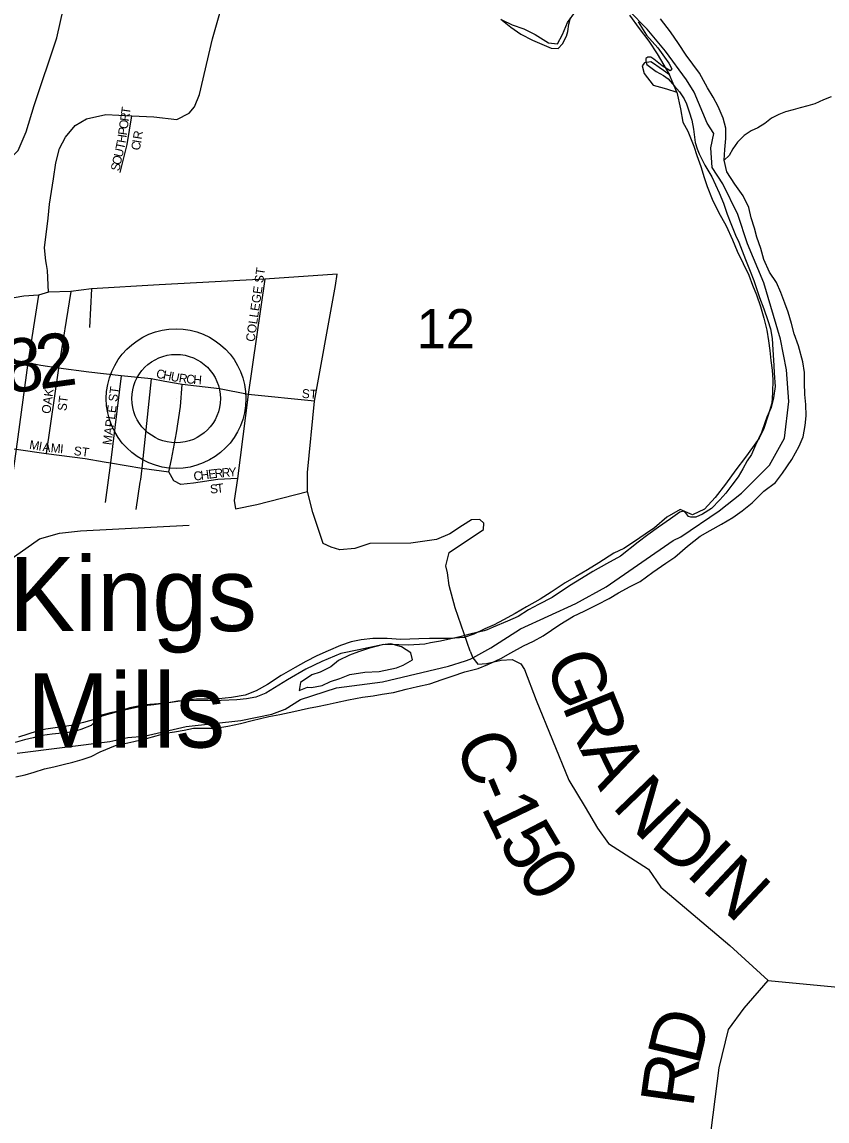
# Model space of a CAD drawing. Extents: x 1310247 to 1664935, y 284496 to 704931.
# Drawn here: x 1473230 to 1477757, y 494434 to 500619 of the extents above; entities that cross this region are included whole.
import ezdxf

# ---------------------------------------------------------------- set-up
doc = ezdxf.new("R2010")
doc.units = 0
for name, color, linetype in [('GM_P_State_Location', 7, 'Continuous'), ('GM_X_Adjacent_County', 7, 'Continuous'), ('GM_X_City_Street', 7, 'Continuous'), ('GM_X_County', 7, 'Continuous'), ('GM_X_County_Road_Text', 7, 'Continuous'), ('GM_X_County_Subdivision_Text', 7, 'Continuous'), ('GM_X_Interstate_Route', 7, 'Continuous'), ('GM_X_Major_River_Text', 7, 'Continuous'), ('GM_X_Minor_River_Text', 7, 'Continuous'), ('GM_X_State_Location', 7, 'Continuous'), ('GM_X_Township_Road', 7, 'Continuous'), ('GM_X_Township_Subdivision', 7, 'Continuous'), ('GM_X_Unincorporated', 7, 'Continuous'), ('GM_X_US_Location', 7, 'Continuous')]:
    doc.layers.add(name, color=color, linetype=linetype)

msp = doc.modelspace()

# ---------------------------------------------------------------- linework, layer by layer
at = {"layer": 'GM_X_Adjacent_County'}
msp.add_lwpolyline([(1473202.1, 496503.4), (1473723.4, 496569.4), (1473825.5, 496592.7), (1473916.5, 496599), (1474153.5, 496653.5), (1474461, 496688.6), (1474633.9, 496724), (1474709.8, 496752.6), (1474796.5, 496806.9), (1474997.9, 496871.9), (1475257.6, 496905.8), (1475627.9, 496994.2), (1475724.7, 497023.5), (1475751.2, 497033.5), (1475765, 497041), (1475866.3, 497096.1), (1476033.2, 497204.6), (1476343.7, 497347.1), (1476515.8, 497439.4), (1476893, 497700), (1476935.1, 497721.1), (1477150.2, 497867), (1477277.3, 497966.6), (1477433.8, 498125.5), (1477518.2, 498277), (1477543.5, 498483.3), (1477529.8, 498662.2), (1477495.5, 498833.1), (1477401.6, 499150), (1477309.7, 499370.3), (1477255.8, 499535.6), (1477171.9, 499708.4), (1477111, 499799.7), (1477104.1, 499910.7), (1477120.2, 499991.9), (1477083, 500050.1), (1477010.8, 500222.9), (1476967.9, 500294), (1476849.1, 500455.2), (1476746.6, 500578.6), (1476642.4, 500682.6)], dxfattribs=at)
at = {"layer": 'GM_X_City_Street'}
msp.add_line((1476912.1, 500223.7), (1476870.9, 500321.1), dxfattribs=at)
for points in [[(1475929.2, 500630.5), (1475986.7, 500603), (1476052.3, 500579.3), (1476115.7, 500547.7), (1476190.8, 500501.7), (1476240.9, 500496.5), (1476270.3, 500547.8), (1476298.2, 500615.3), (1476344, 500680.3)], [(1473808.6, 496558), (1473859.1, 496570.8), (1473929.8, 496587.1), (1473984.4, 496601.8), (1474037, 496616.5), (1474087.4, 496625.2), (1474141.8, 496633.9), (1474194.3, 496644.6), (1474250.5, 496645.2), (1474318.8, 496645.5), (1474387.3, 496655.8), (1474458, 496672.1), (1474524.6, 496688.5), (1474617.5, 496710.2), (1474680.1, 496722.7), (1474758.8, 496738.7), (1474841.6, 496756.7), (1474892, 496767.5), (1474946.5, 496778.1), (1474997, 496788.9), (1475065.6, 496805.2), (1475144.3, 496819.3), (1475204.7, 496827.8), (1475255.1, 496836.6), (1475319.6, 496845), (1475390.4, 496865.3), (1475455, 496879.7), (1475523.6, 496894), (1475592.5, 496918.3), (1475649.2, 496937), (1475720.1, 496961.3), (1475794.8, 496981.4), (1475849.6, 497004.1), (1475922.7, 497036.4), (1475979.8, 497069), (1476051, 497107.3), (1476105.9, 497134), (1476160.9, 497164.7), (1476254.9, 497228.5), (1476332.4, 497274.7), (1476391.3, 497303.3), (1476466.6, 497341.5), (1476531.7, 497374), (1476584.7, 497406.7), (1476649.8, 497441.2), (1476706.8, 497469.8), (1476778.4, 497522.1), (1476849.9, 497572.5), (1476901, 497607.3), (1476972.9, 497669.6), (1477044.6, 497726), (1477099.6, 497756.7), (1477164.8, 497793.1), (1477228, 497829.6), (1477281.1, 497868.4), (1477336.5, 497913.1), (1477402.4, 497977.6), (1477467.9, 498028.1), (1477507.4, 498079.3), (1477559.6, 498156.1), (1477601.7, 498231.3), (1477623.1, 498284.8), (1477634.8, 498348.7), (1477640.2, 498402.7), (1477637.8, 498466.9), (1477633.3, 498523.1), (1477630.9, 498587.3), (1477630.4, 498645.5), (1477621.9, 498705.8), (1477596.2, 498796.7), (1477571.8, 498863.5), (1477557.3, 498922), (1477538.8, 498986.6), (1477520.1, 499037.2), (1477497.5, 499095.9), (1477472.9, 499152.6), (1477434.3, 499211.7), (1477402, 499282.7), (1477385.5, 499343.2), (1477363, 499407.9), (1477350.3, 499458.4), (1477331.7, 499517), (1477317.2, 499575.5), (1477286.7, 499640.4), (1477238.2, 499705.7), (1477193.8, 499775), (1477179.5, 499841.5), (1477183.1, 499901.6), (1477188.7, 499963.6), (1477188.2, 500021.7), (1477173.6, 500078.2), (1477145.1, 500143.1), (1477116.4, 500195.9), (1477085.6, 500248.8), (1477039.6, 500330.1), (1477002.7, 500381.2), (1476965.9, 500432.2), (1476921.4, 500497.5), (1476876.9, 500562.7), (1476820.6, 500636.3)], [(1476646.5, 500656.7), (1476700.8, 500581.2), (1476755.2, 500511.6), (1476801.5, 500440.3), (1476870.9, 500321.1)], [(1476870.9, 500321.1), (1476837.4, 500346), (1476813.8, 500362.6), (1476782.3, 500385.5), (1476766.4, 500393.9), (1476730.1, 500388.8), (1476717.6, 500371), (1476728.6, 500328.7), (1476779.1, 500263.3), (1476821, 500252.2), (1476854.9, 500243.3), (1476912.1, 500223.7)], [(1476912.1, 500223.7), (1476934, 500130.3), (1476946.2, 500055.8), (1476975, 500005), (1477008.9, 499920), (1477025.6, 499867.4), (1477048.1, 499804.7), (1477066.6, 499744.1), (1477083.3, 499693.6), (1477111.6, 499620.7), (1477147.8, 499547.6), (1477190.1, 499472.4), (1477226.2, 499393.3), (1477252.6, 499328.5), (1477284.9, 499259.5), (1477317.4, 499194.6), (1477338, 499137.9), (1477360.7, 499083.2), (1477383.1, 499018.5), (1477401.4, 498951.9), (1477419.8, 498885.3), (1477428.3, 498825), (1477434.9, 498770.7), (1477441.5, 498714.4), (1477448.1, 498660.1), (1477452.7, 498605.8), (1477450.9, 498533.7), (1477447.3, 498473.7), (1477425.5, 498406.1), (1477401.5, 498330.5), (1477376, 498277), (1477338.5, 498223.8), (1477299, 498170.7), (1477244.9, 498097.8), (1477186.6, 498017.1), (1477128.5, 497942.4), (1477068.6, 497877.7), (1477001.5, 497845.3), (1476932, 497875.1), (1476856.7, 497832.9), (1476786.9, 497772.5), (1476733.7, 497735.8), (1476674.4, 497695.2), (1476615.2, 497656.5), (1476558.3, 497629.9), (1476474.6, 497575.9), (1476409.4, 497535.4), (1476346.2, 497498.9), (1476285, 497462.3), (1476205.4, 497410.2), (1476144.2, 497371.6), (1476066.7, 497327.5), (1476003.6, 497291), (1475938.4, 497254.5), (1475885.5, 497225.8), (1475832.7, 497203), (1475771.7, 497174.5), (1475717, 497155.8), (1475638.6, 497149.7), (1475576.4, 497149.3), (1475522.1, 497148.6), (1475461.9, 497148.1), (1475411.6, 497145.4), (1475359.4, 497144.7), (1475283.3, 497148.6), (1475203, 497148.6), (1475136.6, 497142.2), (1475080.1, 497131.6), (1475021.3, 497111), (1474952.3, 497080.7), (1474887.3, 497052.3), (1474826.3, 497019.7), (1474765.2, 496987.2), (1474687.7, 496941), (1474610.1, 496890.8), (1474547, 496854.3), (1474484.1, 496829.8), (1474407.5, 496817.7), (1474337, 496809.4), (1474274.8, 496809), (1474210.6, 496808.6), (1474158.2, 496801.9), (1474093.7, 496793.5), (1474025.2, 496783.1), (1473970.8, 496776.5), (1473918.5, 496769.8), (1473855.9, 496757.3), (1473797.4, 496744.8), (1473734.8, 496732.3), (1473676.2, 496717.7)], [(1474787.9, 496856.3), (1474834.6, 496875.2), (1474858.6, 496874.6), (1474917.1, 496885.1), (1474963.9, 496908), (1475016.5, 496924.7), (1475073.3, 496947.4), (1475157.9, 496959.3), (1475238.3, 496963.3), (1475335.2, 496984.9), (1475373.8, 497000), (1475426.7, 497028.8), (1475415.7, 497069.1), (1475364.4, 497102.5), (1475304.6, 497120), (1475256.2, 497113.2), (1475183.5, 497095), (1475122.8, 497074.4), (1475072.1, 497055.7), (1475009.1, 497025.2)], [(1475009.1, 497025.2), (1474966, 496990.2), (1474907, 496959.6), (1474860.5, 496944.7), (1474795.1, 496902.2), (1474787.9, 496856.3)], [(1473676.2, 496717.7), (1473617.7, 496660.8), (1473561.1, 496637.8), (1473510.7, 496622.6), (1473456.4, 496617.6), (1473400, 496610.6), (1473343.7, 496603.7), (1473293.3, 496590.5), (1473242.9, 496579.5), (1473190.4, 496564.4)], [(1473669.2, 496511.2), (1473756.2, 496547.3), (1473808.6, 496558)], [(1473195, 496371.5), (1473247.3, 496382.5), (1473297.8, 496397.6), (1473356.4, 496416.6), (1473408.7, 496427.7), (1473461.2, 496440.8), (1473515.6, 496453.8), (1473568.1, 496468.9), (1473618.6, 496486), (1473669.2, 496511.2)]]:
    msp.add_lwpolyline(points, dxfattribs=at)
at = {"layer": 'GM_X_County'}
for points in [[(1476695.7, 500619.2), (1476742.2, 500544.3), (1476804.9, 500473.2), (1476843.9, 500420.5), (1476867.2, 500386), (1476885.5, 500354.3), (1476874.4, 500343.2), (1476831, 500372.7), (1476783.7, 500409.6), (1476765.9, 500419.9), (1476749.9, 500420.2), (1476737.8, 500412.4), (1476737.5, 500398.4), (1476743.2, 500380.3), (1476758.9, 500368), (1476796.4, 500339.4), (1476838, 500316.6), (1476863.6, 500298.1), (1476898.8, 500257.4), (1476928.2, 500224.9), (1476953.5, 500186.4), (1476967, 500158.2), (1476982.1, 500113.9), (1476997.2, 500065.6), (1477006.3, 500015.5), (1477014.9, 499941.3), (1477026.2, 499905.1), (1477037.7, 499876.9), (1477070.5, 499812.3), (1477109.2, 499747.6), (1477151.5, 499656.8), (1477174.4, 499598.4), (1477195.3, 499538), (1477216.3, 499485.6), (1477243.1, 499419.1), (1477262.3, 499378.8), (1477298.4, 499282.1), (1477325.2, 499215.6), (1477346.2, 499163.2), (1477378.4, 499068.7), (1477401.2, 499004.2), (1477424, 498939.8), (1477439.1, 498891.5), (1477448.1, 498837.4), (1477452.9, 498773.3), (1477459.2, 498685.2), (1477460.5, 498643.2), (1477465, 498567.1), (1477455.8, 498503.3), (1477442.8, 498449.5), (1477419.8, 498394), (1477407.2, 498362.2), (1477388.2, 498308.6), (1477354.8, 498237.2), (1477331.9, 498185.7), (1477309.2, 498150.1), (1477284.4, 498104.6), (1477257.5, 498059.1), (1477222.6, 498011.7), (1477187.8, 497966.4), (1477155.1, 497929), (1477108.2, 497881.9), (1477057.6, 497848.9), (1477019.3, 497831.6), (1476991.3, 497832.1), (1476977.4, 497836.4), (1476961.8, 497858.7), (1476948, 497866.9), (1476929.9, 497861.3), (1476877.1, 497822.2), (1476810.3, 497775.5), (1476749.5, 497732.7), (1476694.7, 497691.7), (1476595.3, 497613.6), (1476516.5, 497569), (1476439.7, 497526.5), (1476377, 497487.7), (1476308.2, 497445), (1476211, 497380.8), (1476134.2, 497340.3), (1476077.7, 497311.3), (1476021, 497272.4), (1475960.5, 497247.5), (1475879.9, 497213), (1475845.9, 497198.8), (1475829.5, 497192), (1475755.2, 497175.4), (1475693, 497158.6), (1475582.5, 497134.6), (1475526.3, 497125.7), (1475496.2, 497118.3), (1475466.2, 497114.8), (1475402.1, 497112), (1475348.2, 497113), (1475264.2, 497116.6), (1475123.7, 497085.2), (1475023.3, 497065.1), (1474916.5, 497019.2), (1474825.7, 496976.9), (1474722.6, 496916.8), (1474601.2, 496841.1), (1474544.8, 496820.1), (1474492.6, 496809.1), (1474438.5, 496804.2), (1474350.4, 496799.8), (1474312.5, 496798.5), (1474160.5, 496801.4), (1474106.4, 496796.4), (1474042.3, 496785.6), (1473974.2, 496780.8), (1473920.1, 496775.8), (1473835.8, 496759.4), (1473759.4, 496734.9), (1473678.9, 496712.3), (1473663.6, 496701.3), (1473575.1, 496677.1), (1473506.8, 496660.4), (1473468.7, 496655.2), (1473364.4, 496639.3), (1473314.2, 496628.3), (1473209.5, 496594.4)], [(1475922.1, 500633.7), (1475979.2, 500588.6), (1476034.5, 500549.6), (1476101.8, 500516.3), (1476153.4, 500493.4), (1476205, 500470.4), (1476245, 500469.7), (1476269.4, 500495.2), (1476292.2, 500538.8), (1476298.7, 500564.6), (1476305.5, 500606.5), (1476314.2, 500642.4)]]:
    msp.add_lwpolyline(points, dxfattribs=at)
at = {"layer": 'GM_X_County_Road_Text'}
for points in [[(1472568.1, 499064.6), (1472649.8, 499240.4), (1472790.1, 499537), (1472855.5, 499629.3), (1472896.1, 499667.7), (1472965, 499715.1), (1473074.4, 499787.3), (1473146.6, 499835.8), (1473207.5, 499895.7), (1473253.7, 500000.6), (1473298.8, 500148.4), (1473424.6, 500528.7), (1473479.9, 500773.6), (1473508.9, 500967.1), (1473513.6, 500988.6)], [(1474992.9, 499135.9), (1475003.1, 499199.6), (1474594.6, 499171.1), (1474001.4, 499139.2), (1473621.3, 499117.9), (1473504.1, 499101.9), (1473379.2, 499097.9), (1473322.9, 499082.3), (1473239.5, 499075.2), (1473186.2, 499066.4), (1473136.5, 499055.7), (1472932.2, 499023.7), (1472806.1, 499027.3), (1472568.1, 499064.6)], [(1475749.9, 497077.6), (1475665.7, 497322.1), (1475632.9, 497447.2), (1475622.8, 497519.6), (1475613.8, 497557.9), (1475618.5, 497581.8), (1475632.3, 497632.9), (1475824.8, 497763), (1475826.5, 497798.7), (1475804.3, 497819.2), (1475757, 497817.4), (1475708, 497786.2), (1475636.7, 497739), (1475561.8, 497706.9), (1475415.7, 497685.5), (1475185.7, 497683.7), (1475101.9, 497655.2), (1475016.4, 497648.1), (1474968.2, 497664.1), (1474923.7, 497683.7), (1474866, 497857.8), (1474836.3, 497976.1), (1474834.6, 498083), (1474874.8, 498485.1), (1474986.2, 499094.7), (1474992.9, 499135.9)], [(1475749.9, 497077.6), (1475765, 497041), (1475793.6, 497005.4), (1475841.7, 497009), (1475924.6, 497026.8), (1475986.1, 497032.2), (1476035.1, 497006.3), (1476055.5, 496975.4), (1476121.1, 496803.3), (1476305.5, 496351.6), (1476397.8, 496201), (1476466.8, 496082.9), (1476528.6, 495995.2), (1476753.4, 495851.1), (1476822.9, 495751.1), (1477210.7, 495422.7), (1477425.6, 495225.3), (1478173.4, 495153.2), (1482408.7, 494794.1)]]:
    msp.add_lwpolyline(points, dxfattribs=at)
at = {"layer": 'GM_X_County_Subdivision_Text'}
msp.add_lwpolyline([(1477038.2, 493852.7), (1477151.2, 494733.1), (1477203.7, 494950.1), (1477291.2, 495069.2), (1477425.6, 495225.3)], dxfattribs=at)
at = {"layer": 'GM_X_Major_River_Text'}
msp.add_line((1474096.4, 498499.3), (1474096.4, 498499.3), dxfattribs=at)
at = {"layer": 'GM_X_Minor_River_Text'}
msp.add_lwpolyline([(1477780.7, 500197.4), (1477738.3, 500180), (1477689.8, 500158.8), (1477649.5, 500147.4), (1477607.2, 500136), (1477566.8, 500124.6), (1477524.5, 500113.3), (1477486.1, 500097.9), (1477445.7, 500076.5), (1477407, 500047), (1477368.5, 500023.5), (1477330.1, 500006.1), (1477291.6, 499980.7), (1477254.8, 499943.2), (1477228.1, 499905.5), (1477207.4, 499867.7), (1477179.5, 499841.5)], dxfattribs=at)
at = {"layer": 'GM_X_State_Location'}
for points in [[(1473367.3, 499254.5), (1473363.4, 499275), (1473355.5, 499347.2), (1473376.9, 499515.4), (1473383.4, 499593.2), (1473406, 499736.5), (1473420.6, 499826.8), (1473441, 499905.8), (1473474.8, 499971.2), (1473528.9, 500036.7), (1473592.1, 500073.9), (1473700.9, 500098.6), (1473846.7, 500090.9), (1473971.5, 500084.4), (1474099.7, 500069.7), (1474169.7, 500105.9), (1474200.7, 500140.8), (1474228.4, 500209.7), (1474300.5, 500523.3), (1474350.2, 500694.9)], [(1473781.8, 499771.6), (1473821.2, 499929.8), (1473846.7, 500090.9)], [(1473379.2, 499097.9), (1473373.6, 499220.9), (1473367.3, 499254.5)], [(1474594.6, 499171.1), (1474501.2, 498523.3), (1474441.5, 498050.4), (1474422.8, 497926.1), (1474429.9, 497879.8), (1474551.1, 497903), (1474836.3, 497976.1)], [(1473322.9, 499082.3), (1473262.1, 498700.5), (1473196.3, 498214.9), (1473166, 498001)], [(1473504.1, 499101.9), (1473435.2, 498671.3), (1473365.7, 498190)], [(1473621.3, 499117.9), (1473609.7, 498898.8)], [(1474874.8, 498485.1), (1474501.2, 498523.3), (1474340.8, 498553.6), (1474130.4, 498578.6), (1474032.4, 498596.4), (1473955.7, 498610.7), (1473788.2, 498626.7), (1473606.3, 498648.1), (1473435.2, 498671.3), (1473335.4, 498685.6), (1473262.1, 498700.5), (1473081.5, 498732.9)], [(1473788.2, 498626.7), (1473727.2, 498137.7), (1473697.3, 497915)], [(1473955.7, 498610.7), (1473904, 498107.4), (1473895.3, 498044.6)], [(1474441.5, 498050.4), (1474330.1, 498043.8), (1474194.6, 498024.2), (1474123.3, 498015.3), (1474084.1, 498036.7), (1474055.9, 498086.6), (1474069.6, 498157.5), (1474098.3, 498306.3), (1474121.8, 498455.4), (1474130.4, 498578.6)], [(1473014.4, 498239.4), (1473196.3, 498214.9), (1473365.7, 498190), (1473584.9, 498163.2), (1473691.9, 498144)], [(1473691.9, 498144), (1473727.2, 498137.7), (1473904, 498107.4), (1474055.9, 498086.6)], [(1473895.3, 498044.6), (1473893.1, 498029.3), (1473869, 497875.8)], [(1472415.9, 496587), (1472928, 497446.9), (1473089.3, 497543.8), (1473122.9, 497565.4), (1473328.5, 497711), (1473441.3, 497742.6), (1473558.6, 497756.1), (1474170, 497787.7)]]:
    msp.add_lwpolyline(points, dxfattribs=at)
at = {"layer": 'GM_X_Unincorporated'}
for radius in [392.8, 249]:
    msp.add_circle((1474096.4, 498499.3), radius, dxfattribs=at)

# ---------------------------------------------------------------- texts
at = {"layer": 'GM_P_State_Location'}
for s, rotation, p in [('T', 81.70874, (1473835.6, 500096.6)), ('O', 81.70915, (1473823.5, 500013.8)), ('R', 81.69134, (1473829.9, 500057.4)), ('P', 81.71814, (1473818.5, 499979)), ('R', 80.96491, (1473902.4, 499955.7)), ('T', 78.14747, (1473803.8, 499897.7)), ('H', 81.09186, (1473811.6, 499934.9)), ('C', 78.70911, (1473890.7, 499893)), ('I', 80.61028, (1473898.8, 499933.7)), ('U', 77.15117, (1473793.8, 499853.9)), ('S', 77.16303, (1473776.2, 499776.7)), ('O', 77.18051, (1473784.1, 499811)), ('COLLEGE ST', 81.67371, (1474537.3, 498816.7)), ('C', 348.43284, (1473981, 498617.8)), ('H', 348.4243, (1474019.7, 498609.9)), ('U', 348.4243, (1474062.8, 498601)), ('R', 351.60307, (1474108.9, 498591.7)), ('C', 355.53259, (1474151.8, 498585.5)), ('H', 355.61232, (1474191.4, 498582.4)), ('OAK', 82.40916, (1473388.9, 498411.8)), ('ST', 82.87834, (1473478.6, 498427.5)), ('MAPLE ST', 82.35044, (1473732.1, 498235.8)), ('ST', 356.41261, (1474802.4, 498503.6)), ('M', 350.20831, (1473267.9, 498217.4)), ('I', 350.22105, (1473319.9, 498208.5)), ('A', 352.06653, (1473343.3, 498204.4)), ('M', 354.7337, (1473389.4, 498198.1)), ('I', 354.82539, (1473442.1, 498193.2)), ('ST', 352.41108, (1473518.3, 498182.3)), ('C', 7.54971, (1474197.8, 498037.1)), ('H', 7.57484, (1474237.1, 498042.3)), ('E', 7.48089, (1474280.7, 498048.1)), ('R', 5.71542, (1474315.2, 498052.6)), ('R', 4.49742, (1474354.3, 498056.5)), ('Y', 4.37524, (1474393.7, 498059.6)), ('T', 6.94758, (1474326.1, 497968.2)), ('S', 5.38982, (1474289.6, 497964.7))]:
    msp.add_text(s, height=50, rotation=rotation, dxfattribs=at).set_placement(p)
at = {"layer": 'GM_X_Interstate_Route'}
for s, p in [('Kings', (1473156.2, 497191.5)), ('Mills', (1473257.4, 496536))]:
    msp.add_text(s, height=417, rotation=0.00001, dxfattribs=at).set_placement(p)
at = {"layer": 'GM_X_Township_Road'}
for s, rotation, p in [('8', 7.66039, (1473143.6, 498526.5)), ('2', 7.91303, (1473328.2, 498551.3)), ('G', 291.86636, (1476166.4, 497017.5)), ('R', 292.05404, (1476265.1, 496771.5)), ('C', 292.00798, (1475660.3, 496561.6)), ('A', 296.09284, (1476367.1, 496522)), ('-', 292.91956, (1475754.6, 496328.3)), ('N', 313.97164, (1476541.6, 496201.6)), ('1', 295.80734, (1475809.4, 496199.8)), ('D', 321.201, (1476755.4, 495983.7)), ('5', 300.80718, (1475903.4, 496008.3)), ('I', 316.79422, (1476956.6, 495822.3)), ('0', 303.85344, (1476007.4, 495834.8)), ('N', 316.79711, (1477046.4, 495737.9))]:
    msp.add_text(s, height=300, rotation=rotation, dxfattribs=at).set_placement(p)
at = {"layer": 'GM_X_Township_Subdivision'}
for s, rotation, p in [('D', 76.47266, (1477036.1, 494740.6)), ('R', 82.05535, (1477003.5, 494504.1))]:
    msp.add_text(s, height=300, rotation=rotation, dxfattribs=at).set_placement(p)
at = {"layer": 'GM_X_US_Location'}
msp.add_text('12', height=221, rotation=0.00001, dxfattribs=at).set_placement((1475448.6, 498782.1))

doc.saveas('drawing.dxf')
